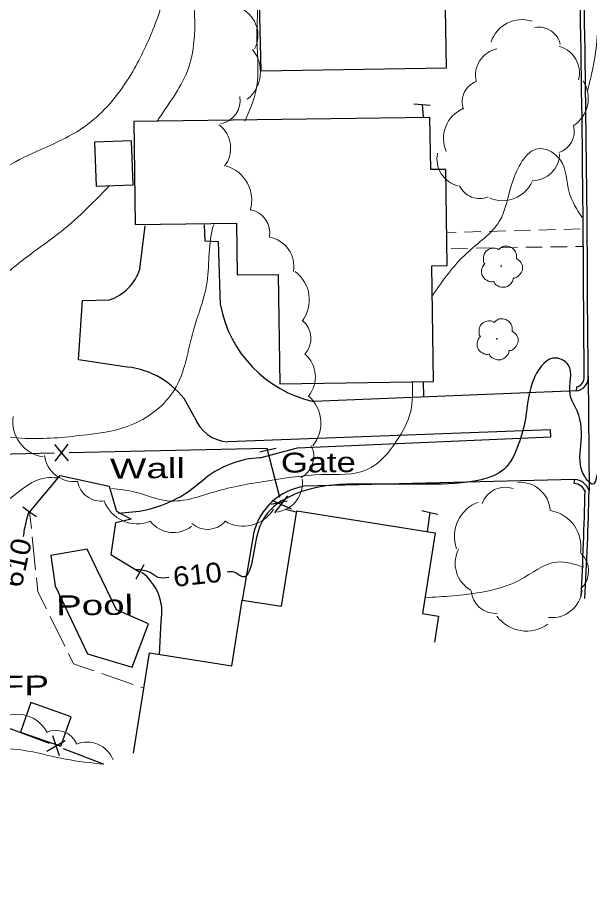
# Model space of a CAD drawing. Extents: x 2361708 to 2370558, y 6977955 to 6991887.
# Drawn here: x 2370246.5 to 2370384.6, y 6990601.2 to 6990815 of the extents above; entities that cross this region are included whole.
import ezdxf
from ezdxf.enums import TextEntityAlignment as Align

# ---------------------------------------------------------------- set-up
doc = ezdxf.new("R2010")
doc.units = 0
doc.header["$LTSCALE"] = 1.9
for name, color, linetype, lineweight in [('11', 7, 'Continuous', 25), ('13', 7, 'Continuous', 13), ('14', 7, 'Continuous', 13), ('17', 7, 'Continuous', 25), ('18', 7, 'Continuous', 25), ('2', 7, 'Continuous', 25), ('20', 7, 'Continuous', 25), ('23', 7, 'Continuous', 25), ('29', 7, 'Continuous', 13), ('31', 7, 'Continuous', 13), ('35', 7, 'Continuous', 13)]:
    doc.layers.add(name, color=color, linetype=linetype, lineweight=lineweight)

msp = doc.modelspace()

# ---------------------------------------------------------------- linework, layer by layer
at = {"layer": '11'}
for points in [[(2370305.237, 6990802.129), (2370350.142, 6990802.887), (2370349.418, 6990845.332), (2370346.018, 6990845.27), (2370345.601, 6990869.157), (2370304.236, 6990868.433), (2370304.62, 6990845.956), (2370295.691, 6990845.8), (2370295.728, 6990843.991), (2370293.359, 6990843.948), (2370293.426, 6990839.979), (2370291.287, 6990839.938), (2370291.511, 6990827.91), (2370293.171, 6990827.946), (2370293.248, 6990824.036), (2370295.148, 6990824.074), (2370295.199, 6990821.785), (2370304.768, 6990822.006)], [(2370346.106, 6990790.898), (2370274.552, 6990789.887), (2370274.899, 6990765.009), (2370299.367, 6990765.351), (2370299.546, 6990752.863), (2370309.455, 6990753.007), (2370309.836, 6990726.599), (2370346.983, 6990727.133), (2370346.587, 6990755.091), (2370350.316, 6990755.146), (2370349.985, 6990778.364), (2370346.295, 6990778.309)], [(2370265.118, 6990784.947), (2370265.47, 6990774.299), (2370274.388, 6990774.594), (2370274.026, 6990785.241)], [(2370259.448, 6990646.216), (2370249.676, 6990649.603), (2370247.204, 6990642.469), (2370256.977, 6990639.082)]]:
    msp.add_lwpolyline(points, close=True, dxfattribs=at)
msp.add_lwpolyline([(2370274.483, 6990637.448), (2370278.333, 6990661.627), (2370298.255, 6990658.456), (2370300.783, 6990674.371), (2370310.297, 6990672.861), (2370313.968, 6990695.937), (2370347.411, 6990690.615), (2370344.306, 6990671.125), (2370348.222, 6990670.502), (2370347.212, 6990664.172)], dxfattribs=at)
at = {"layer": '13'}
for p, q in [((2370350.43, 6990763.118), (2370352.43, 6990763.167)), ((2370354.43, 6990763.216), (2370358.429, 6990763.324)), ((2370360.428, 6990763.373), (2370364.428, 6990763.481)), ((2370366.427, 6990763.53), (2370370.427, 6990763.638)), ((2370372.426, 6990763.697), (2370376.425, 6990763.805)), ((2370378.425, 6990763.854), (2370382.424, 6990763.962)), ((2370355.257, 6990759.323), (2370351.257, 6990759.265)), ((2370361.256, 6990759.42), (2370357.257, 6990759.352)), ((2370367.255, 6990759.517), (2370363.256, 6990759.449)), ((2370373.255, 6990759.604), (2370369.256, 6990759.546)), ((2370379.255, 6990759.692), (2370375.255, 6990759.634)), ((2370383.254, 6990759.75), (2370381.254, 6990759.72))]:
    msp.add_line(p, q, dxfattribs=at)
at = {"layer": '14'}
for p, q in [((2370249.418, 6990695.623), (2370249.836, 6990691.646)), ((2370250.045, 6990689.659), (2370250.87, 6990681.706)), ((2370254.368, 6990670.429), (2370257.917, 6990663.262)), ((2370266.85, 6990656.607), (2370274.415, 6990654.019)), ((2370276.312, 6990653.377), (2370276.924, 6990653.163))]:
    msp.add_line(p, q, dxfattribs=at)
for points in [[(2370251.079, 6990679.718), (2370251.431, 6990676.371), (2370253.481, 6990672.22)], [(2370258.803, 6990661.47), (2370260.048, 6990658.942), (2370264.954, 6990657.259)]]:
    msp.add_lwpolyline(points, dxfattribs=at)
at = {"layer": '17'}
for p, q in [((2370258.781, 6990707.993), (2370255.493, 6990711.921)), ((2370255.581, 6990707.922), (2370258.693, 6990711.992)), ((2370240.345, 6990709.557), (2370255.343, 6990709.89)), ((2370308.673, 6990695.417), (2370311.764, 6990699.506)), ((2370307.883, 6990698.519), (2370312.554, 6990696.404)), ((2370311.245, 6990696.322), (2370313.781, 6990695.686)), ((2370240.069, 6990645.052), (2370254.11, 6990639.785)), ((2370256.599, 6990636.738), (2370255.012, 6990641.613)), ((2370253.608, 6990637.87), (2370258.013, 6990640.482)), ((2370257.482, 6990638.517), (2370267.197, 6990634.869))]:
    msp.add_line(p, q, dxfattribs=at)
for points in [[(2370258.942, 6990709.964), (2370306.744, 6990711.009), (2370309.747, 6990699.197)], [(2370305.022, 6990710.183), (2370306.978, 6990710.612), (2370308.934, 6990711.04)], [(2370311.586, 6990698.275), (2370309.629, 6990697.866), (2370307.673, 6990697.457)]]:
    msp.add_lwpolyline(points, dxfattribs=at)
at = {"layer": '18'}
for p, q in [((2370344.206, 6990794.03), (2370344.494, 6990791.052)), ((2370344.444, 6990726.959), (2370344.597, 6990723.5)), ((2370346.103, 6990695.543), (2370345.407, 6990690.926))]:
    msp.add_line(p, q, dxfattribs=at)
for points in [[(2370342.214, 6990794.181), (2370344.206, 6990794.03), (2370346.197, 6990793.879)], [(2370249.418, 6990695.623), (2370256.795, 6990704.434), (2370268.64, 6990701.876), (2370270.418, 6990695.743)], [(2370251.039, 6990694.458), (2370249.418, 6990695.623), (2370247.797, 6990696.788)], [(2370270.558, 6990695.744), (2370273.956, 6990693.906), (2370270.144, 6990693.01)], [(2370344.149, 6990695.965), (2370346.103, 6990695.543), (2370348.058, 6990695.122)], [(2370270.154, 6990693.01), (2370269.007, 6990685.369), (2370276.007, 6990681.145)], [(2370276.981, 6990682.895), (2370276.007, 6990681.145), (2370275.034, 6990679.396)]]:
    msp.add_lwpolyline(points, dxfattribs=at)
at = {"layer": '2'}
for p, q in [((2370276.001, 6990754.279), (2370277.292, 6990764.752)), ((2370383.352, 6990728.469), (2370383.266, 6990741.729)), ((2370384.312, 6990728.478), (2370384.226, 6990741.738)), ((2370384.312, 6990728.478), (2370384.565, 6990700.799)), ((2370381.656, 6990724.903), (2370317.948, 6990722.307)), ((2370381.487, 6990725.851), (2370381.466, 6990724.891)), ((2370289.252, 6990718.523), (2370286.729, 6990723.009)), ((2370287.803, 6990700.578), (2370291.981, 6990703.909)), ((2370381.06, 6990703.476), (2370315.782, 6990701.845)), ((2370380.989, 6990702.516), (2370381.13, 6990703.467)), ((2370270.801, 6990695.366), (2370275.968, 6990695.816)), ((2370303.567, 6990690.738), (2370300.783, 6990674.371)), ((2370280.758, 6990661.129), (2370281.17, 6990669.284))]:
    msp.add_line(p, q, dxfattribs=at)
for points in [[(2370295.494, 6990745.604), (2370294.999, 6990760.9), (2370291.788, 6990761.039), (2370291.67, 6990764.998)], [(2370271.905, 6990730.728), (2370261.219, 6990732.347), (2370262.193, 6990746.667), (2370268.692, 6990746.839)], [(2370305.016, 6990708.733), (2370314.144, 6990711.11), (2370375.281, 6990713.802), (2370375.255, 6990715.472), (2370297.289, 6990712.559)]]:
    msp.add_lwpolyline(points, dxfattribs=at)
for centre, radius, start, end in [((2364916.187, 6990720.135), 5467.122, 0.22637, 1.32389), ((2364916.187, 6990720.135), 5468.082, 0.22637, 1.32389), ((2370265.201, 6990757.578), 11.293, 288.00304, 343.0099), ((2370324.584, 6990751.171), 29.617, 190.83352, 257.05112), ((2370270.856, 6990710.62), 20.135, 37.9721, 87.01436), ((2370381.082, 6990728.103), 2.291, 280.16856, 6.63081), ((2370381.082, 6990728.103), 3.251, 280.16856, 6.63081), ((2370297.866, 6990721.734), 9.193, 200.44572, 266.40437), ((2370306.327, 6990685.17), 23.599, 93.18367, 127.43604), ((2370380.775, 6990699.467), 4.018, 19.36439, 85.93101), ((2370318.048, 6990687.083), 14.935, 98.7262, 165.83401), ((2370380.775, 6990699.467), 3.058, 19.36439, 85.93101), ((2370270.232, 6990727.152), 31.857, 280.37168, 303.4731), ((2369529.977, 6990720.797), 853.863, 356.94027, 358.65952), ((2369529.977, 6990720.797), 854.823, 356.9124, 358.65952), ((2370269.508, 6990671.456), 11.863, 349.44672, 54.02266)]:
    msp.add_arc(centre, radius, start, end, dxfattribs=at)
at = {"layer": '23'}
msp.add_line((2370270.424, 6990672.042), (2370263.294, 6990686.674), dxfattribs=at)
msp.add_lwpolyline([(2370263.294, 6990686.674), (2370254.558, 6990685.111), (2370255.578, 6990677.771), (2370263.374, 6990661.424), (2370274.206, 6990658.177), (2370278.167, 6990668.615), (2370270.424, 6990672.042)], dxfattribs=at)
at = {"layer": '29'}
for centre in [(2370363.319, 6990754.98), (2370362.256, 6990737.439)]:
    msp.add_circle(centre, 0.1, dxfattribs=at)
for centre, radius, start, end in [((2370297.445, 6990810.749), 7.128, 332.29292, 62.29292), ((2370368.335, 6990806.651), 7.857, 71.87868, 161.87868), ((2370372.474, 6990807.447), 5.235, 11.54084, 101.54084), ((2370375.662, 6990801.701), 6.551, 345.06764, 75.06764), ((2370296.615, 6990801.926), 8.549, 309.02031, 39.02031), ((2370363.678, 6990801.067), 6.551, 102.29974, 192.29974), ((2370359.137, 6990794.645), 5.235, 109.49094, 199.49094), ((2370376.501, 6990795.488), 7.857, 302.71484, 32.71484), ((2370294.56, 6990794.95), 5.696, 279.87306, 9.87306), ((2370357.244, 6990785.826), 7.857, 113.6783, 203.6783), ((2370290.841, 6990783.46), 7.128, 322.62377, 52.62377), ((2370375.734, 6990787.443), 5.235, 286.38626, 16.38626), ((2370354.363, 6990780.795), 6.551, 167.20799, 257.20799), ((2370370.898, 6990782.216), 6.551, 269.25403, 359.25403), ((2370294.515, 6990770.939), 8.549, 343.66436, 73.66436), ((2370358.057, 6990776.544), 5.235, 204.11187, 294.11187), ((2370363.642, 6990778.64), 7.857, 246.17261, 336.17261), ((2370301.733, 6990763.017), 5.696, 349.79802, 79.79802), ((2370306.1, 6990754.973), 7.128, 349.84538, 79.84538), ((2370308.434, 6990746.823), 8.549, 323.22168, 53.22168), ((2370311.657, 6990737.537), 5.696, 318.38052, 48.38052), ((2370311.325, 6990728.254), 7.128, 320.15998, 50.15998), ((2370311.228, 6990717.114), 8.549, 320.15998, 50.15998), ((2370253.921, 6990717.392), 8.549, 171.43973, 261.43973), ((2370312.368, 6990709.026), 5.696, 296.76376, 26.76376), ((2370260.116, 6990710.108), 7.128, 186.72229, 276.72229), ((2370308.196, 6990702.689), 7.128, 277.88708, 7.88708), ((2370266.621, 6990703.965), 5.696, 189.23737, 279.23737), ((2370364.269, 6990695.735), 5.878, 70.79181, 160.79181), ((2370367.847, 6990695.452), 7.355, 4.18936, 94.18936), ((2370275.427, 6990701.311), 8.549, 200.87999, 290.87999), ((2370360.842, 6990689.724), 8.822, 109.65497, 199.65497), ((2370301.019, 6990700.769), 8.549, 238.59497, 328.59497), ((2370373.772, 6990687.271), 8.822, 350.69491, 80.69491), ((2370284.153, 6990697.801), 7.128, 218.10695, 308.10695), ((2370292.372, 6990697.129), 5.696, 228.54269, 318.54269), ((2370359.559, 6990683.212), 7.355, 151.27189, 241.27189), ((2370378.571, 6990681.395), 5.878, 316.8235, 46.8235), ((2370361.97, 6990677.005), 5.878, 184.0589, 274.0589), ((2370375.553, 6990677.491), 7.355, 263.82851, 353.82851), ((2370369.403, 6990675.711), 8.822, 216.19504, 306.19504), ((2370246.413, 6990638.639), 8.159, 27.9413, 117.9413), ((2370255.823, 6990637.473), 5.436, 24.98998, 114.98998), ((2370263.243, 6990633.298), 6.803, 21.8038, 111.8038)]:
    msp.add_arc(centre, radius, start, end, dxfattribs=at)
for points in [[(2370359.353, 6990755.552), (2370359.373, 6990755.562), (2370359.292, 6990755.632), (2370359.056, 6990756.26), (2370359.094, 6990757.54), (2370359.982, 6990758.838), (2370361.287, 6990759.321), (2370362.409, 6990759.132), (2370362.64, 6990759.003), (2370362.71, 6990759.004), (2370362.76, 6990759.045), (2370363.107, 6990759.338), (2370363.973, 6990759.786), (2370365.184, 6990759.718), (2370366.299, 6990759.128), (2370367.033, 6990757.705), (2370367.041, 6990756.845)], [(2370367.031, 6990756.865), (2370368.171, 6990755.806), (2370368.456, 6990754.219), (2370367.748, 6990752.892), (2370367.094, 6990752.346), (2370366.426, 6990752.129), (2370366.276, 6990752.118), (2370366.257, 6990752.008), (2370365.935, 6990751.105), (2370364.397, 6990749.94), (2370362.504, 6990750.222), (2370361.605, 6990751.163), (2370361.534, 6990751.293), (2370361.414, 6990751.272), (2370360.203, 6990751.39), (2370358.933, 6990752.388), (2370358.587, 6990754.025), (2370358.958, 6990755.049), (2370359.284, 6990755.491), (2370359.353, 6990755.542)], [(2370358.29, 6990738.011), (2370358.31, 6990738.021), (2370358.229, 6990738.09), (2370357.993, 6990738.718), (2370358.031, 6990739.999), (2370358.919, 6990741.297), (2370360.224, 6990741.78), (2370361.346, 6990741.59), (2370361.577, 6990741.463), (2370361.647, 6990741.463), (2370361.697, 6990741.504), (2370362.044, 6990741.797), (2370362.91, 6990742.245), (2370364.121, 6990742.177), (2370365.236, 6990741.587), (2370365.97, 6990740.164), (2370365.978, 6990739.305)], [(2370365.968, 6990739.325), (2370367.108, 6990738.265), (2370367.393, 6990736.678), (2370366.685, 6990735.351), (2370366.031, 6990734.805), (2370365.363, 6990734.588), (2370365.213, 6990734.577), (2370365.194, 6990734.467), (2370364.872, 6990733.563), (2370363.333, 6990732.399), (2370361.441, 6990732.681), (2370360.541, 6990733.622), (2370360.471, 6990733.752), (2370360.351, 6990733.731), (2370359.14, 6990733.849), (2370357.87, 6990734.847), (2370357.524, 6990736.484), (2370357.894, 6990737.507), (2370358.221, 6990737.951), (2370358.29, 6990738.001)]]:
    msp.add_spline(points, degree=3, dxfattribs=at)
at = {"layer": '31', "lineweight": 25}
for points in [[(2370414.282, 6990713.933), (2370410.956, 6990721.832), (2370407.295, 6990726.147), (2370400.128, 6990728.989), (2370395.727, 6990726.997), (2370391.754, 6990719.869), (2370389.147, 6990712.234), (2370386.718, 6990705.82), (2370385.421, 6990702.357), (2370383.503, 6990704.21), (2370382.592, 6990711.662), (2370381.702, 6990720.023), (2370379.954, 6990724.077), (2370379.506, 6990731.203), (2370376.64, 6990732.806), (2370371.443, 6990728.326), (2370369.18, 6990718.104), (2370367.439, 6990711.817), (2370364.005, 6990705.934), (2370358.459, 6990703.431), (2370345.839, 6990702.331), (2370331.968, 6990702.359), (2370318.466, 6990701.48), (2370309.143, 6990697.532), (2370304.219, 6990689.504), (2370300.438, 6990680.138), (2370298.738, 6990681.122), (2370297.139, 6990681.096)], [(2370249.207, 6990695.721), (2370248.118, 6990691.39), (2370247.874, 6990689.698)], [(2370283.001, 6990679.782), (2370280.449, 6990679.847), (2370278.509, 6990681.009), (2370275.092, 6990681.707)]]:
    msp.add_spline(points, degree=3, dxfattribs=at)
at = {"layer": '35'}
for points in [[(2370233.563, 6991013.317), (2370233.703, 6991013.329), (2370242.779, 6991004.375), (2370247.242, 6990994.667), (2370251.153, 6990987.173), (2370258.271, 6990977.951), (2370265.349, 6990973.968), (2370268.558, 6990966.778), (2370268.604, 6990956.748), (2370266.025, 6990941.873), (2370266.014, 6990927.202), (2370267.365, 6990913.474), (2370267.618, 6990901.656), (2370270.954, 6990888.467), (2370279.941, 6990882.482), (2370290.636, 6990878.904), (2370292.64, 6990866.922), (2370288.501, 6990853.112), (2370284.218, 6990837.621), (2370282.602, 6990823.545), (2370279.211, 6990812.062), (2370273.933, 6990801.371), (2370263.974, 6990789.636), (2370253.121, 6990783.582), (2370244.988, 6990779.645), (2370236.453, 6990771.673), (2370232.012, 6990762.361), (2370227.154, 6990749.483), (2370221.897, 6990740.783), (2370213.653, 6990732.684), (2370205.15, 6990729.823), (2370192.876, 6990727.016), (2370181.795, 6990725.081), (2370169.092, 6990724.169), (2370166.486, 6990723.795)], [(2370412.55, 6990818.161), (2370409.142, 6990826.26), (2370407.847, 6990834.178), (2370407.121, 6990844.181), (2370405.512, 6990853.626), (2370400.317, 6990859.387), (2370395.773, 6990859.754), (2370389.597, 6990855.105), (2370387.804, 6990845.977), (2370387.763, 6990833.466), (2370387.186, 6990823.71), (2370386.341, 6990808.432), (2370385.177, 6990801.45), (2370384.186, 6990797.331)], [(2370291.254, 6990836.068), (2370289.215, 6990828.488), (2370289.269, 6990815.468), (2370287.838, 6990803.014), (2370280.576, 6990790.534), (2370280.211, 6990789.981)], [(2370304.63, 6990818.605), (2370304.327, 6990809.481), (2370304.16, 6990797.589), (2370301.382, 6990789.972)], [(2370382.858, 6990766.706), (2370379.759, 6990772.877), (2370377.616, 6990780.607), (2370372.859, 6990783.382), (2370366.191, 6990775.759), (2370362.866, 6990765.756), (2370354.949, 6990758.07), (2370346.774, 6990747.972)], [(2370268.581, 6990774.269), (2370265.411, 6990771.039), (2370259.554, 6990765.472), (2370249.03, 6990757.412), (2370240.735, 6990749.463), (2370237.246, 6990741.939), (2370232.769, 6990731.166), (2370227.347, 6990722.934), (2370215.277, 6990718.699), (2370202.599, 6990719.458), (2370193.706, 6990718.604), (2370188.052, 6990718.06), (2370177.658, 6990716.311), (2370170.736, 6990714.375), (2370162.647, 6990710.048), (2370155.409, 6990700.338), (2370148.575, 6990691.273), (2370135.61, 6990682.209), (2370123.153, 6990676.63), (2370110.264, 6990672.237), (2370099.926, 6990667.699), (2370091.344, 6990657.446), (2370078.928, 6990645.398), (2370068.513, 6990631.158), (2370060.39, 6990619.8), (2370059.236, 6990618.149)], [(2370293.889, 6990765.07), (2370293.628, 6990764.147), (2370292.139, 6990750.362), (2370288.992, 6990739.522), (2370284.34, 6990725.057), (2370274.557, 6990716.913), (2370261.533, 6990714.079), (2370247.468, 6990713.465), (2370236.748, 6990714.443), (2370223.099, 6990713.233), (2370207.129, 6990714.211), (2370196.613, 6990713.811), (2370196.842, 6990710.713), (2370197.901, 6990705.603), (2370191.323, 6990700.1), (2370187.81, 6990697.227), (2370174.572, 6990687.49), (2370163.935, 6990679.798), (2370147.269, 6990672.979), (2370128.781, 6990665.203), (2370114.588, 6990657.138), (2370102.13, 6990647.399), (2370090.281, 6990640.935), (2370081.572, 6990632.352), (2370070.583, 6990620.667), (2370064.19, 6990612.566), (2370061.264, 6990605.847), (2370061.278, 6990601.167)], [(2370341.915, 6990726.915), (2370341.46, 6990720), (2370338.069, 6990712.788), (2370330.964, 6990705.89), (2370319.916, 6990704.654), (2370307.408, 6990703.235), (2370294.991, 6990700.767), (2370282.754, 6990698.33), (2370274.944, 6990700.426), (2370269.215, 6990701.302)], [(2370256.09, 6990703.847), (2370253.41, 6990703.912), (2370244.438, 6990698.756), (2370232.09, 6990693.238), (2370220.392, 6990689.786), (2370219.664, 6990689.52)], [(2370383.291, 6990682.327), (2370376.76, 6990683.534), (2370367.73, 6990679.198), (2370358.358, 6990676.239), (2370344.939, 6990674.931)], [(2370267.349, 6990634.731), (2370258.066, 6990635.992), (2370249.017, 6990637.916), (2370239.837, 6990637.959), (2370227.398, 6990628.25), (2370219.625, 6990620.146)]]:
    msp.add_spline(points, degree=3, dxfattribs=at)

# ---------------------------------------------------------------- texts
at = {"layer": '17', "width": 1.3}
msp.add_text('Gate', height=4.8, rotation=0.545, dxfattribs=at).set_placement((2370310.14, 6990705.122))
at = {"layer": '18', "width": 1.45}
msp.add_text('Wall', height=4.8, rotation=0.545, dxfattribs=at).set_placement((2370268.852, 6990703.688))
at = {"layer": '20', "width": 1.4}
msp.add_text('  TFP', height=4.8, rotation=0.545, dxfattribs=at).set_placement((2370232.18, 6990651.187))
at = {"layer": '23', "width": 1.45}
msp.add_text('Pool', height=4.8, rotation=0.545, dxfattribs=at).set_placement((2370255.816, 6990670.663))
at = {"layer": '31', "width": 1.1}
for rotation, p in [(77.551, (2370248.724, 6990682.883)), (6.338, (2370290.198, 6990678.176))]:
    msp.add_text(' 610 ', height=4.8, rotation=rotation, dxfattribs=at).set_placement(p, align=Align.CENTER)

doc.saveas('drawing.dxf')
